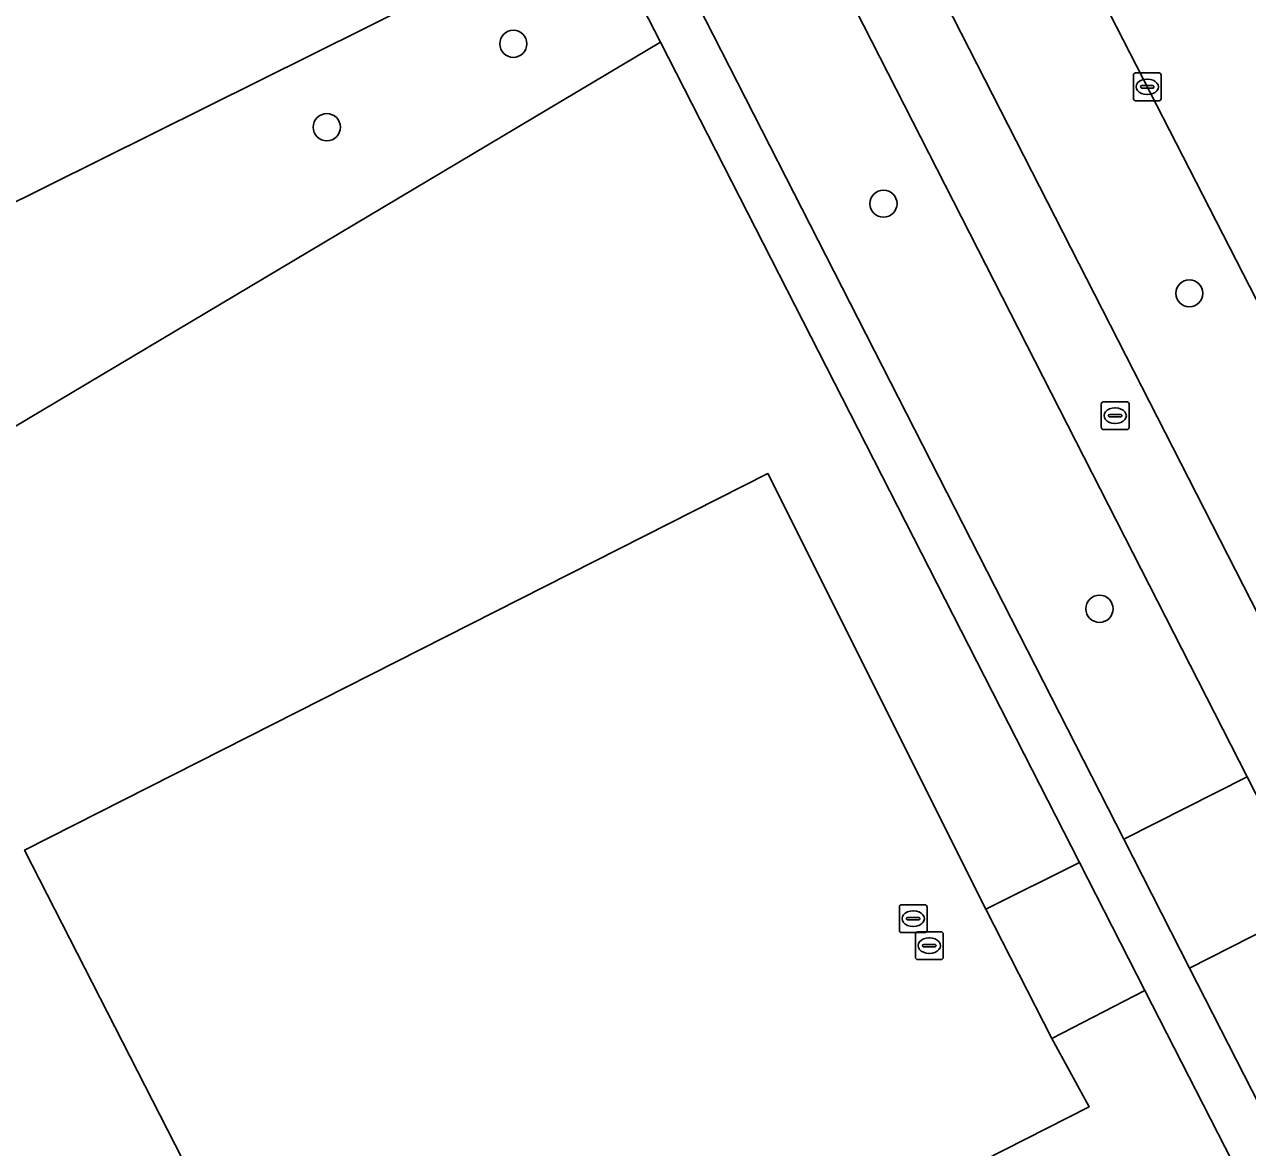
# Model space of a CAD drawing. Extents: x 159352 to 160617, y 385888 to 387323.
# Drawn here: x 159671.65 to 159715.77, y 386630 to 386670.51 of the extents above; entities that cross this region are included whole.
import ezdxf

# ---------------------------------------------------------------- set-up
doc = ezdxf.new("R2010")
doc.units = 0
for name, color, linetype in [('IMGEO_Berm_groen', 7, 'Continuous'), ('IMGEO_Boom', 7, 'Continuous'), ('IMGEO_Fietspad_gesloten', 7, 'Continuous'), ('IMGEO_Gemengd_bos', 7, 'Continuous'), ('IMGEO_Grasland_agrarisch', 7, 'Continuous'), ('IMGEO_Groenvoorziening', 7, 'Continuous'), ('IMGEO_Hek', 7, 'Continuous'), ('IMGEO_Kolk', 7, 'Continuous'), ('IMGEO_Rijbaan_lokaal_gesloten', 7, 'Continuous'), ('IMGEO_Rioolput', 7, 'Continuous'), ('IMGEO_Terreindeel_open', 7, 'Continuous'), ('IMGEO_Voetpad_open', 7, 'Continuous')]:
    doc.layers.add(name, color=color, linetype=linetype)

msp = doc.modelspace()

# ---------------------------------------------------------------- linework, layer by layer
at = {"layer": 'IMGEO_Berm_groen'}
msp.add_lwpolyline([(159664.605, 386760.441), (159660.465, 386758.232), (159718.452, 386644.727), (159721.519, 386646.33), (159722.272, 386648.514), (159721.35, 386650.329), (159707.452, 386677.438), (159696.697, 386698.52), (159688.974, 386713.572)], dxfattribs=at)
for points in [[(159666.266, 386740.313), (159656.483, 386759.286), (159652.083, 386757.12), (159711.31, 386641.113), (159715.755, 386643.372)], [(159718.127, 386638.727), (159713.683, 386636.466), (159723.559, 386617.123), (159728.004, 386619.379)]]:
    msp.add_lwpolyline(points, close=True, dxfattribs=at)
at = {"layer": 'IMGEO_Boom'}
for centre in [(159689.287, 386669.81), (159682.56, 386666.801), (159702.64, 386664.042), (159713.673, 386660.81), (159710.431, 386649.429)]:
    msp.add_circle(centre, 0.489, dxfattribs=at)
at = {"layer": 'IMGEO_Fietspad_gesloten'}
msp.add_lwpolyline([(159652.741, 386766.344), (159653.705, 386764.665), (159655.069, 386762.023), (159656.483, 386759.286), (159666.266, 386740.313), (159715.755, 386643.372), (159718.127, 386638.727), (159728.004, 386619.379), (159729.174, 386617.087), (159731.872, 386618.458), (159730.696, 386620.761), (159720.794, 386640.143), (159718.452, 386644.727), (159660.465, 386758.232), (159659.098, 386760.918), (159655.576, 386767.848)], dxfattribs=at)
at = {"layer": 'IMGEO_Gemengd_bos'}
msp.add_lwpolyline([(159460.26, 386531.583), (159460.261, 386531.584), (159460.517, 386531.738), (159499.512, 386555.963), (159500, 386556.257), (159535.395, 386577.48), (159535.116, 386577.901), (159649.316, 386670.529), (159658.56, 386652.039), (159659.956, 386649.248), (159693.205, 386669.033), (159694.598, 386669.863), (159692.222, 386674.514), (159689.702, 386673.249), (159661.012, 386658.988), (159652.122, 386676.926), (159599.281, 386636.756), (159478.688, 386546.624), (159464.539, 386537.297)], close=True, dxfattribs=at)
at = {"layer": 'IMGEO_Grasland_agrarisch'}
msp.add_lwpolyline([(159627.547, 386754.968), (159608.055, 386728.939), (159464.539, 386537.297), (159478.688, 386546.624), (159599.281, 386636.756), (159652.122, 386676.926), (159661.012, 386658.988), (159689.702, 386673.249), (159688.522, 386675.55), (159687.868, 386676.828), (159663.594, 386724.195), (159655.339, 386740.448), (159655.303, 386740.519), (159652.444, 386739.208), (159650.776, 386742.844), (159653.49, 386744.089), (159645.696, 386759.433), (159639.986, 386757.997), (159627.547, 386754.968), (159627.547, 386754.968)], dxfattribs=at)
at = {"layer": 'IMGEO_Groenvoorziening'}
msp.add_lwpolyline([(159715.757, 386628.443), (159712.07, 386635.66), (159708.709, 386633.934), (159710.064, 386631.464), (159683.334, 386617.89), (159671.656, 386640.727), (159698.471, 386654.308), (159706.338, 386638.592), (159709.712, 386640.276), (159694.598, 386669.863), (159693.205, 386669.033), (159659.956, 386649.248), (159682.84, 386603.474), (159699.344, 386615.986), (159714.264, 386627.299)], close=True, dxfattribs=at)
at = {"layer": 'IMGEO_Hek'}
for points in [[(159689.702, 386673.249), (159661.012, 386658.988), (159652.122, 386676.926), (159599.281, 386636.756)], [(159706.338, 386638.592), (159698.471, 386654.308), (159671.656, 386640.727), (159683.334, 386617.89), (159710.064, 386631.464), (159708.709, 386633.934)], [(159708.709, 386633.934), (159706.338, 386638.592)]]:
    msp.add_lwpolyline(points, dxfattribs=at)
at = {"layer": 'IMGEO_Kolk'}
for p, q in [((159711.656, 386667.831), (159711.656, 386668.683)), ((159711.731, 386668.757), (159712.583, 386668.757)), ((159712.144, 386668.537), (159712.169, 386668.537)), ((159712.657, 386668.683), (159712.657, 386667.831)), ((159711.915, 386668.251), (159711.915, 386668.263)), ((159712.353, 386668.214), (159711.955, 386668.214)), ((159711.958, 386668.3), (159712.356, 386668.3)), ((159712.399, 386668.263), (159712.399, 386668.251)), ((159712.583, 386667.757), (159711.731, 386667.757)), ((159712.167, 386667.977), (159712.142, 386667.977))]:
    msp.add_line(p, q, dxfattribs=at)
for points in [[(159711.656, 386667.831), (159711.656, 386668.683)], [(159711.731, 386668.757), (159712.583, 386668.757)], [(159712.657, 386668.683), (159712.657, 386667.831)], [(159712.583, 386667.757), (159711.731, 386667.757)]]:
    msp.add_lwpolyline(points, dxfattribs=at)
for centre, radius, start, end in [((159711.733, 386668.681), 0.0765, 91.552, 178.448), ((159711.733, 386668.681), 0.0765, 91.552, 178.448), ((159712.581, 386668.681), 0.0765, 1.552, 88.448), ((159712.581, 386668.681), 0.0765, 1.552, 88.448), ((159711.955, 386668.26), 0.0403, 85.8775, 175.7526), ((159711.952, 386668.25), 0.0366, 178.938, 274.7102), ((159712.356, 386668.257), 0.043, 264.8664, 352.4533), ((159712.36, 386668.262), 0.0386, 1.7309, 96.639), ((159711.733, 386667.833), 0.0765, 181.552, 268.448), ((159711.733, 386667.833), 0.0765, 181.552, 268.448), ((159712.581, 386667.833), 0.0765, 271.552, 358.448), ((159712.581, 386667.833), 0.0765, 271.552, 358.448)]:
    msp.add_arc(centre, radius, start, end, dxfattribs=at)
for centre, major_axis, ratio, start_param, end_param in [((159712.143, 386668.257), (-0.387, 0.002), 0.722429, 4.712389, 7.853982), ((159712.168, 386668.257), (-0.39, 0.002), 0.717154, 1.570796, 4.712389)]:
    msp.add_ellipse(centre, major_axis=major_axis, ratio=ratio, start_param=start_param, end_param=end_param, dxfattribs=at)
at = {"layer": 'IMGEO_Rijbaan_lokaal_gesloten'}
msp.add_lwpolyline([(159669.602, 386761.688), (159669.317, 386762.252), (159669.2, 386762.485), (159665.199, 386760.354), (159665.743, 386759.297), (159670.481, 386750), (159672.924, 386745.228), (159677.715, 386735.588), (159688.974, 386713.572), (159696.697, 386698.52), (159707.452, 386677.438), (159721.35, 386650.329), (159722.272, 386648.514), (159726.632, 386639.935), (159735.19, 386623.096)], dxfattribs=at)
at = {"layer": 'IMGEO_Rioolput'}
for p, q in [((159710.499, 386655.968), (159710.499, 386656.82)), ((159710.574, 386656.894), (159711.426, 386656.894)), ((159710.987, 386656.674), (159711.012, 386656.674)), ((159711.5, 386656.82), (159711.5, 386655.968)), ((159710.758, 386656.388), (159710.758, 386656.4)), ((159711.196, 386656.351), (159710.798, 386656.351)), ((159710.801, 386656.437), (159711.199, 386656.437)), ((159711.242, 386656.4), (159711.242, 386656.388)), ((159711.426, 386655.894), (159710.574, 386655.894)), ((159711.01, 386656.114), (159710.985, 386656.114)), ((159703.213, 386637.825), (159703.213, 386638.677)), ((159703.288, 386638.751), (159704.14, 386638.751)), ((159703.701, 386638.531), (159703.726, 386638.531)), ((159704.214, 386638.677), (159704.214, 386637.825)), ((159703.472, 386638.245), (159703.472, 386638.257)), ((159703.91, 386638.208), (159703.512, 386638.208)), ((159703.515, 386638.294), (159703.913, 386638.294)), ((159703.956, 386638.257), (159703.956, 386638.245)), ((159704.14, 386637.751), (159703.288, 386637.751)), ((159703.724, 386637.971), (159703.699, 386637.971)), ((159703.793, 386636.852), (159703.793, 386637.704)), ((159703.868, 386637.778), (159704.72, 386637.778)), ((159704.794, 386637.704), (159704.794, 386636.852)), ((159704.052, 386637.272), (159704.052, 386637.284)), ((159704.49, 386637.235), (159704.092, 386637.235)), ((159704.095, 386637.321), (159704.493, 386637.321)), ((159704.281, 386637.558), (159704.306, 386637.558)), ((159704.536, 386637.284), (159704.536, 386637.272)), ((159704.72, 386636.778), (159703.868, 386636.778)), ((159704.304, 386636.998), (159704.279, 386636.998))]:
    msp.add_line(p, q, dxfattribs=at)
for points in [[(159710.499, 386655.968), (159710.499, 386656.82)], [(159710.574, 386656.894), (159711.426, 386656.894)], [(159711.5, 386656.82), (159711.5, 386655.968)], [(159711.426, 386655.894), (159710.574, 386655.894)], [(159703.213, 386637.825), (159703.213, 386638.677)], [(159703.288, 386638.751), (159704.14, 386638.751)], [(159704.214, 386638.677), (159704.214, 386637.825)], [(159704.14, 386637.751), (159703.288, 386637.751)], [(159703.793, 386636.852), (159703.793, 386637.704)], [(159703.868, 386637.778), (159704.72, 386637.778)], [(159704.794, 386637.704), (159704.794, 386636.852)], [(159704.72, 386636.778), (159703.868, 386636.778)]]:
    msp.add_lwpolyline(points, dxfattribs=at)
for centre, radius, start, end in [((159710.576, 386656.818), 0.0765, 91.552, 178.448), ((159710.576, 386656.818), 0.0765, 91.552, 178.448), ((159711.424, 386656.818), 0.0765, 1.552, 88.448), ((159711.424, 386656.818), 0.0765, 1.552, 88.448), ((159710.798, 386656.397), 0.0403, 85.8775, 175.7526), ((159710.795, 386656.387), 0.0366, 178.938, 274.7102), ((159711.199, 386656.394), 0.043, 264.8664, 352.4533), ((159711.203, 386656.399), 0.0386, 1.7309, 96.639), ((159710.576, 386655.97), 0.0765, 181.552, 268.448), ((159710.576, 386655.97), 0.0765, 181.552, 268.448), ((159711.424, 386655.97), 0.0765, 271.552, 358.448), ((159711.424, 386655.97), 0.0765, 271.552, 358.448), ((159703.29, 386638.675), 0.0765, 91.552, 178.448), ((159703.29, 386638.675), 0.0765, 91.552, 178.448), ((159704.138, 386638.675), 0.0765, 1.552, 88.448), ((159704.138, 386638.675), 0.0765, 1.552, 88.448), ((159703.512, 386638.254), 0.0403, 85.8775, 175.7526), ((159703.509, 386638.244), 0.0366, 178.938, 274.7102), ((159703.913, 386638.251), 0.043, 264.8664, 352.4533), ((159703.917, 386638.256), 0.0386, 1.7309, 96.639), ((159703.29, 386637.827), 0.0765, 181.552, 268.448), ((159703.29, 386637.827), 0.0765, 181.552, 268.448), ((159703.87, 386637.702), 0.0765, 91.552, 178.448), ((159703.87, 386637.702), 0.0765, 91.552, 178.448), ((159704.138, 386637.827), 0.0765, 271.552, 358.448), ((159704.138, 386637.827), 0.0765, 271.552, 358.448), ((159704.718, 386637.702), 0.0765, 1.552, 88.448), ((159704.718, 386637.702), 0.0765, 1.552, 88.448), ((159704.092, 386637.281), 0.0403, 85.8775, 175.7526), ((159704.089, 386637.271), 0.0366, 178.938, 274.7102), ((159704.493, 386637.278), 0.043, 264.8664, 352.4533), ((159704.497, 386637.283), 0.0386, 1.7309, 96.639), ((159703.87, 386636.854), 0.0765, 181.552, 268.448), ((159703.87, 386636.854), 0.0765, 181.552, 268.448), ((159704.718, 386636.854), 0.0765, 271.552, 358.448), ((159704.718, 386636.854), 0.0765, 271.552, 358.448)]:
    msp.add_arc(centre, radius, start, end, dxfattribs=at)
for centre, major_axis, ratio, start_param, end_param in [((159710.986, 386656.394), (-0.387, 0.002), 0.722429, 4.712389, 7.853982), ((159711.011, 386656.394), (-0.39, 0.002), 0.717154, 1.570796, 4.712389), ((159703.7, 386638.251), (-0.387, 0.002), 0.722429, 4.712389, 7.853982), ((159703.725, 386638.251), (-0.39, 0.002), 0.717154, 1.570796, 4.712389), ((159704.28, 386637.278), (-0.387, 0.002), 0.722429, 4.712389, 7.853982), ((159704.305, 386637.278), (-0.39, 0.002), 0.717154, 1.570796, 4.712389)]:
    msp.add_ellipse(centre, major_axis=major_axis, ratio=ratio, start_param=start_param, end_param=end_param, dxfattribs=at)
at = {"layer": 'IMGEO_Terreindeel_open'}
msp.add_lwpolyline([(159706.338, 386638.592), (159698.471, 386654.308), (159671.656, 386640.727), (159683.334, 386617.89), (159710.064, 386631.464), (159708.709, 386633.934)], close=True, dxfattribs=at)
at = {"layer": 'IMGEO_Voetpad_open'}
msp.add_lwpolyline([(159723.559, 386617.123), (159713.683, 386636.466), (159711.31, 386641.113), (159652.083, 386757.12), (159656.483, 386759.286), (159655.069, 386762.023), (159650.69, 386759.762), (159647.147, 386766.795), (159646.803, 386766.611), (159645.412, 386765.866), (159648.358, 386760.28), (159657.255, 386743.004), (159657.886, 386741.71), (159672.833, 386712.561), (159690.366, 386678.107), (159687.868, 386676.828), (159688.522, 386675.55), (159691.031, 386676.845), (159692.222, 386674.514), (159694.598, 386669.863), (159709.712, 386640.276), (159712.07, 386635.66), (159715.757, 386628.443)], dxfattribs=at)
for points in [[(159718.127, 386638.727), (159715.755, 386643.372), (159711.31, 386641.113), (159713.683, 386636.466)], [(159709.712, 386640.276), (159706.338, 386638.592), (159708.709, 386633.934), (159712.07, 386635.66)]]:
    msp.add_lwpolyline(points, close=True, dxfattribs=at)

doc.saveas('drawing.dxf')
